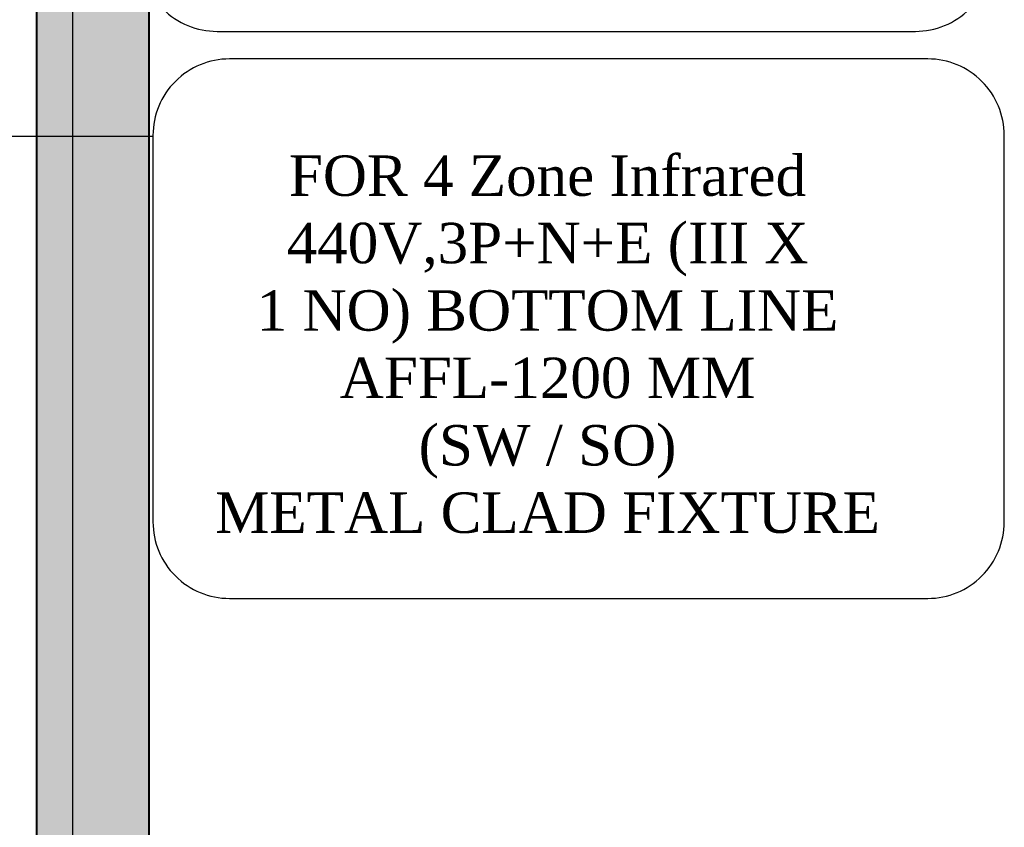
# Model space of a CAD drawing. Header units: millimetres. Extents: x 31882 to 271790, y -35693 to 24917.
# Tile 353 of 524: x 134554 to 135869, y 18116 to 19194. Entities that reach past the tile are written whole.
import ezdxf
from ezdxf import colors
from ezdxf.entities.mleader import LeaderData, LeaderLine
from ezdxf.math import Vec2, Vec3

# ---------------------------------------------------------------- set-up
doc = ezdxf.new("R2010")
doc.units = ezdxf.units.MM
doc.header["$MEASUREMENT"] = 0
for name, color, linetype, lineweight in [('00 Structural', 2, 'Continuous', 25), ('CKD-Electrical Text', 7, 'Continuous', 25), ('WALL', 7, 'Continuous', 40)]:
    doc.layers.add(name, color=color, linetype=linetype, lineweight=lineweight)
doc.styles.add('CKD_Dimension Text', font='BOOKOS.TTF', dxfattribs={"height": 50})
doc.styles.add('I_NOTE', font='txt', dxfattribs={"height": 1.5})

# ---------------------------------------------------------------- blocks, each defined once
blk = doc.blocks.new('_Dot')
at = {"color": 0, "linetype": 'ByBlock', "lineweight": -2}
blk.add_line((-0.5, 0), (-1, 0), dxfattribs=at)
at = {"color": 0, "linetype": 'ByBlock', "const_width": 0.5}
blk.add_lwpolyline([(-0.25, 0, 1), (0.25, 0, 1)], format="xyb", close=True, dxfattribs=at)

msp = doc.modelspace()

# ---------------------------------------------------------------- hatches: boundary and pattern name
at = {"ltscale": 0.25}
h = msp.add_hatch(color=206, dxfattribs=at)
h.dxf.hatch_style = 1
h.paths.add_polyline_path([(134624.3, 16044.9), (134624.3, 15965), (134726.5, 15965), (134726.2, 22079.4), (134624.1, 22079.4), (134624.3, 16118.9)])
at = {"ltscale": 0.25, "true_color": 0xadddf7}
h = msp.add_hatch(color=141, dxfattribs=at)
h.dxf.hatch_style = 1
h.paths.add_polyline_path([(134726.7, 22002.2), (134575.9, 22002.2), (134575.9, 15154.3), (134726.7, 15154.3)])

# ---------------------------------------------------------------- linework, layer by layer
at = {"layer": '00 Structural', "ltscale": 0.25}
for points in [[(134726.5, 15965), (134726.2, 22079.4), (134624.1, 22079.4), (134624.1, 22077.8)], [(134624.1, 21924.5), (134624.3, 15965)]]:
    msp.add_lwpolyline(points, dxfattribs=at)
at = {"layer": 'CKD-Electrical Text', "color": 7, "linetype": 'Continuous'}
msp.add_lwpolyline([(134715, 19797.1), (134715, 19280.9, 0.414214), (134817.2, 19178.7), (135749.9, 19178.7, 0.414214), (135852.1, 19280.9), (135852.1, 19797.1, 0.414214), (135749.9, 19899.2), (134817.2, 19899.2, 0.414214)], format="xyb", close=True, dxfattribs=at)
at = {"layer": 'CKD-Electrical Text', "color": 7, "linetype": 'Continuous', "elevation": 1431.4}
msp.add_lwpolyline([(134731.6, 19039.7), (134731.6, 18523.6, 0.414214), (134833.8, 18421.4), (135766.5, 18421.4, 0.414214), (135868.7, 18523.6), (135868.7, 19039.7, 0.414214), (135766.5, 19141.9), (134833.8, 19141.9, 0.414214)], format="xyb", close=True, dxfattribs=at)
at = {"layer": 'WALL', "color": 2}
msp.add_lwpolyline([(134726.7, 22002.2), (134575.9, 22002.2), (134575.9, 15154.3), (134726.7, 15154.3)], close=True, dxfattribs=at)

# ---------------------------------------------------------------- texts
at = {"layer": 'CKD-Electrical Text', "color": 4, "linetype": 'Continuous', "insert": (135258.6, 18760.6), "char_height": 54, "width": 1151.849, "attachment_point": 5, "style": 'CKD_Dimension Text'}
msp.add_mtext('\\pxqc;{\\C7;FOR 4 Zone Infrared \\P440V,3P+N+E (III X \\P\\pq*;1 NO) BOTTOM LINE AFFL-1200 MM \\P(SW / SO) \\PMETAL CLAD FIXTURE}', dxfattribs=at)

# ---------------------------------------------------------------- leaders
at = {"ltscale": 0.25}
ml = msp.add_multileader_mtext('Standard', dxfattribs=at)
ml.set_content(' ', color=4, style='I_NOTE')
ml.set_leader_properties(color=256)
ml.set_arrow_properties(name='DOT')
ml.build(insert=Vec2(0, 0))
ml.multileader.update_dxf_attribs({"has_dogleg": 0, "text_right_attachment_type": 3, "dogleg_length": 3, "arrow_head_size": 20})
ctx = ml.context
ctx.base_point, ctx.char_height, ctx.arrow_head_size, ctx.landing_gap_size, ctx.plane_origin = Vec3(134730.4, 19038.6), 1.5, 20, 1, Vec3(134419.9, 19038.6)
ctx.right_attachment = 3
notes = []
notes.append((ctx, [(0, (1, 1, 0), (134727.4, 19038.6), (1, 0), 3, [(0, [(134419.9, 19038.6)], 0, [])])]))
ctx.mtext.insert, ctx.mtext.flow_direction = Vec3(134731.4, 19039.5), 5
for ctx, leaders in notes:
    for number, flags, end, landing, length, lines in leaders:
        leader = LeaderData()
        leader.index, (leader.has_last_leader_line, leader.has_dogleg_vector, leader.attachment_direction) = number, flags
        leader.last_leader_point, leader.dogleg_vector, leader.dogleg_length = Vec3(end), Vec3(landing), length
        for number, points, colour, breaks in lines:
            line = LeaderLine()
            line.index, line.vertices, line.color, line.breaks = number, Vec3.list(points), colors.encode_raw_color(colour), breaks
            leader.lines.append(line)
        ctx.leaders.append(leader)

doc.saveas('drawing.dxf')
